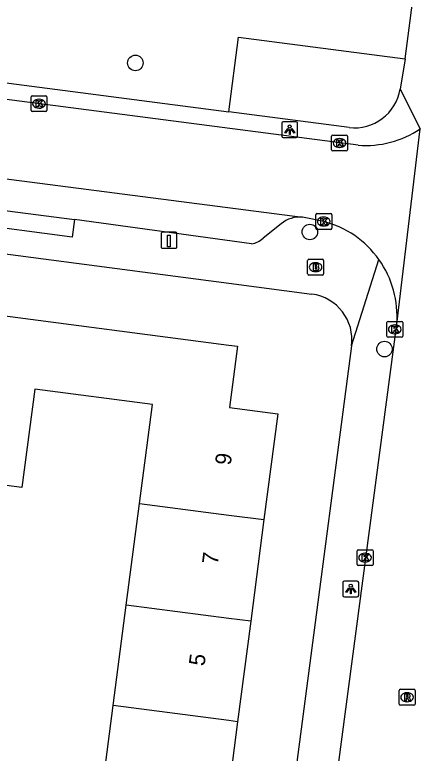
# Model space of a CAD drawing. Extents: x 162186 to 163152, y 385513 to 386513.
# Drawn here: x 162486.53 to 162511.74, y 386146.91 to 386193.42 of the extents above; entities that cross this region are included whole.
import ezdxf

# ---------------------------------------------------------------- set-up
doc = ezdxf.new("R2010")
doc.units = 0
for name, color, linetype in [('IMGEO_Boom', 7, 'Continuous'), ('IMGEO_Brandkraan', 7, 'Continuous'), ('IMGEO_Groenvoorziening', 7, 'Continuous'), ('IMGEO_Kolk', 7, 'Continuous'), ('IMGEO_Laadpaal', 7, 'Continuous'), ('IMGEO_Lichtpunt', 7, 'Continuous'), ('IMGEO_Pand', 7, 'Continuous'), ('IMGEO_Pand_nummerreeks', 7, 'Continuous'), ('IMGEO_Rijbaan_lokaal_open', 7, 'Continuous'), ('IMGEO_Rioolput', 7, 'Continuous'), ('IMGEO_Voetpad_open', 7, 'Continuous')]:
    doc.layers.add(name, color=color, linetype=linetype)

msp = doc.modelspace()

# ---------------------------------------------------------------- linework, layer by layer
at = {"layer": 'IMGEO_Boom'}
for centre in [(162494.12, 386190.387), (162505.106, 386179.739), (162509.805, 386172.363)]:
    msp.add_circle(centre, 0.489, dxfattribs=at)
at = {"layer": 'IMGEO_Brandkraan'}
for p, q in [((162504.967, 386177.096), (162504.967, 386177.948)), ((162505.042, 386178.022), (162505.894, 386178.022)), ((162505.455, 386177.802), (162505.48, 386177.802)), ((162505.968, 386177.948), (162505.968, 386177.096)), ((162505.894, 386177.022), (162505.042, 386177.022)), ((162505.478, 386177.242), (162505.453, 386177.242))]:
    msp.add_line(p, q, dxfattribs=at)
for points in [[(162504.967, 386177.096), (162504.967, 386177.948)], [(162505.042, 386178.022), (162505.894, 386178.022)], [(162505.968, 386177.948), (162505.968, 386177.096)], [(162505.315, 386177.722), (162505.315, 386177.322), (162505.528, 386177.322)], [(162505.546, 386177.722), (162505.315, 386177.722)], [(162505.494, 386177.641), (162505.44, 386177.641), (162505.44, 386177.565)], [(162505.44, 386177.565), (162505.493, 386177.565)], [(162505.502, 386177.489), (162505.44, 386177.489), (162505.44, 386177.408)], [(162505.44, 386177.408), (162505.502, 386177.408)], [(162505.894, 386177.022), (162505.042, 386177.022)]]:
    msp.add_lwpolyline(points, dxfattribs=at)
for centre, radius, start, end in [((162505.044, 386177.946), 0.0765, 91.552, 178.448), ((162505.044, 386177.946), 0.0765, 91.552, 178.448), ((162505.892, 386177.946), 0.0765, 1.552, 88.448), ((162505.892, 386177.946), 0.0765, 1.552, 88.448), ((162505.495, 386177.603), 0.0379, 267.8285, 90.9355), ((162505.503, 386177.448), 0.0404, 269.8759, 90.5077), ((162505.534, 386177.573), 0.251, 268.6676, 293.5347), ((162505.55, 386177.577), 0.145, 59.4692, 91.5367), ((162505.575, 386177.624), 0.0922, 285.5137, 58.1501), ((162505.58, 386177.432), 0.105, 301.3115, 78.989), ((162505.044, 386177.098), 0.0765, 181.552, 268.448), ((162505.044, 386177.098), 0.0765, 181.552, 268.448), ((162505.892, 386177.098), 0.0765, 271.552, 358.448), ((162505.892, 386177.098), 0.0765, 271.552, 358.448)]:
    msp.add_arc(centre, radius, start, end, dxfattribs=at)
for centre, major_axis, ratio, start_param, end_param in [((162505.454, 386177.522), (-0.387, 0.002), 0.722429, 4.712389, 7.853982), ((162505.479, 386177.522), (-0.39, 0.002), 0.717154, 1.570796, 4.712389)]:
    msp.add_ellipse(centre, major_axis=major_axis, ratio=ratio, start_param=start_param, end_param=end_param, dxfattribs=at)
at = {"layer": 'IMGEO_Groenvoorziening'}
msp.add_lwpolyline([(162500.008, 386187.3), (162500.62, 386192.004), (162511.108, 386190.65)], dxfattribs=at)
at = {"layer": 'IMGEO_Kolk'}
for p, q in [((162487.549, 386187.391), (162487.549, 386188.243)), ((162487.624, 386188.317), (162488.476, 386188.317)), ((162488.037, 386188.097), (162488.062, 386188.097)), ((162488.55, 386188.243), (162488.55, 386187.391)), ((162488.06, 386187.537), (162488.035, 386187.537)), ((162488.476, 386187.317), (162487.624, 386187.317)), ((162506.474, 386184.916), (162506.474, 386185.768)), ((162506.549, 386185.842), (162507.401, 386185.842)), ((162507.475, 386185.768), (162507.475, 386184.916)), ((162506.962, 386185.622), (162506.987, 386185.622)), ((162507.401, 386184.842), (162506.549, 386184.842)), ((162506.985, 386185.062), (162506.96, 386185.062)), ((162505.48, 386179.972), (162505.48, 386180.824)), ((162505.555, 386180.898), (162506.407, 386180.898)), ((162505.968, 386180.678), (162505.993, 386180.678)), ((162506.481, 386180.824), (162506.481, 386179.972)), ((162505.991, 386180.118), (162505.966, 386180.118)), ((162506.407, 386179.898), (162505.555, 386179.898)), ((162510.029, 386174.109), (162510.881, 386174.109)), ((162509.954, 386173.183), (162509.954, 386174.035)), ((162510.442, 386173.889), (162510.467, 386173.889)), ((162510.955, 386174.035), (162510.955, 386173.183)), ((162510.881, 386173.109), (162510.029, 386173.109)), ((162510.465, 386173.329), (162510.44, 386173.329)), ((162508.081, 386158.803), (162508.081, 386159.655)), ((162508.156, 386159.729), (162509.008, 386159.729)), ((162509.082, 386159.655), (162509.082, 386158.803)), ((162508.569, 386159.509), (162508.594, 386159.509)), ((162509.008, 386158.729), (162508.156, 386158.729)), ((162508.592, 386158.949), (162508.567, 386158.949))]:
    msp.add_line(p, q, dxfattribs=at)
for points in [[(162487.549, 386187.391), (162487.549, 386188.243)], [(162487.624, 386188.317), (162488.476, 386188.317)], [(162487.87, 386188.017), (162487.993, 386188.017), (162487.993, 386187.866), (162488.123, 386188.017), (162488.287, 386188.017), (162488.141, 386187.866), (162488.294, 386187.617), (162488.142, 386187.617), (162488.057, 386187.781), (162487.993, 386187.714), (162487.993, 386187.617), (162487.87, 386187.617), (162487.87, 386188.017)], [(162488.55, 386188.243), (162488.55, 386187.391)], [(162488.476, 386187.317), (162487.624, 386187.317)], [(162506.474, 386184.916), (162506.474, 386185.768)], [(162506.549, 386185.842), (162507.401, 386185.842)], [(162507.475, 386185.768), (162507.475, 386184.916)], [(162506.795, 386185.542), (162506.918, 386185.542), (162506.918, 386185.391), (162507.048, 386185.542), (162507.212, 386185.542), (162507.066, 386185.391), (162507.219, 386185.142), (162507.067, 386185.142), (162506.982, 386185.306), (162506.918, 386185.239), (162506.918, 386185.142), (162506.795, 386185.142), (162506.795, 386185.542)], [(162507.401, 386184.842), (162506.549, 386184.842)], [(162505.48, 386179.972), (162505.48, 386180.824)], [(162505.555, 386180.898), (162506.407, 386180.898)], [(162505.801, 386180.598), (162505.924, 386180.598), (162505.924, 386180.447), (162506.054, 386180.598), (162506.218, 386180.598), (162506.072, 386180.447), (162506.225, 386180.198), (162506.073, 386180.198), (162505.988, 386180.362), (162505.924, 386180.295), (162505.924, 386180.198), (162505.801, 386180.198), (162505.801, 386180.598)], [(162506.481, 386180.824), (162506.481, 386179.972)], [(162506.407, 386179.898), (162505.555, 386179.898)], [(162510.029, 386174.109), (162510.881, 386174.109)], [(162509.954, 386173.183), (162509.954, 386174.035)], [(162510.275, 386173.809), (162510.398, 386173.809), (162510.398, 386173.658), (162510.528, 386173.809), (162510.692, 386173.809), (162510.546, 386173.658), (162510.699, 386173.409), (162510.547, 386173.409), (162510.462, 386173.573), (162510.398, 386173.506), (162510.398, 386173.409), (162510.275, 386173.409), (162510.275, 386173.809)], [(162510.955, 386174.035), (162510.955, 386173.183)], [(162510.881, 386173.109), (162510.029, 386173.109)], [(162508.081, 386158.803), (162508.081, 386159.655)], [(162508.156, 386159.729), (162509.008, 386159.729)], [(162509.082, 386159.655), (162509.082, 386158.803)], [(162508.402, 386159.429), (162508.525, 386159.429), (162508.525, 386159.278), (162508.655, 386159.429), (162508.819, 386159.429), (162508.673, 386159.278), (162508.826, 386159.029), (162508.674, 386159.029), (162508.589, 386159.193), (162508.525, 386159.126), (162508.525, 386159.029), (162508.402, 386159.029), (162508.402, 386159.429)], [(162509.008, 386158.729), (162508.156, 386158.729)]]:
    msp.add_lwpolyline(points, dxfattribs=at)
for centre, start, end in [((162487.626, 386188.241), 91.552, 178.448), ((162487.626, 386188.241), 91.552, 178.448), ((162488.474, 386188.241), 1.552, 88.448), ((162488.474, 386188.241), 1.552, 88.448), ((162487.626, 386187.393), 181.552, 268.448), ((162487.626, 386187.393), 181.552, 268.448), ((162488.474, 386187.393), 271.552, 358.448), ((162488.474, 386187.393), 271.552, 358.448), ((162506.551, 386185.766), 91.552, 178.448), ((162506.551, 386185.766), 91.552, 178.448), ((162507.399, 386185.766), 1.552, 88.448), ((162507.399, 386185.766), 1.552, 88.448), ((162506.551, 386184.918), 181.552, 268.448), ((162506.551, 386184.918), 181.552, 268.448), ((162507.399, 386184.918), 271.552, 358.448), ((162507.399, 386184.918), 271.552, 358.448), ((162505.557, 386180.822), 91.552, 178.448), ((162505.557, 386180.822), 91.552, 178.448), ((162506.405, 386180.822), 1.552, 88.448), ((162506.405, 386180.822), 1.552, 88.448), ((162505.557, 386179.974), 181.552, 268.448), ((162505.557, 386179.974), 181.552, 268.448), ((162506.405, 386179.974), 271.552, 358.448), ((162506.405, 386179.974), 271.552, 358.448), ((162510.031, 386174.033), 91.552, 178.448), ((162510.031, 386174.033), 91.552, 178.448), ((162510.879, 386174.033), 1.552, 88.448), ((162510.879, 386174.033), 1.552, 88.448), ((162510.031, 386173.185), 181.552, 268.448), ((162510.031, 386173.185), 181.552, 268.448), ((162510.879, 386173.185), 271.552, 358.448), ((162510.879, 386173.185), 271.552, 358.448), ((162508.158, 386159.653), 91.552, 178.448), ((162508.158, 386159.653), 91.552, 178.448), ((162509.006, 386159.653), 1.552, 88.448), ((162509.006, 386159.653), 1.552, 88.448), ((162508.158, 386158.805), 181.552, 268.448), ((162508.158, 386158.805), 181.552, 268.448), ((162509.006, 386158.805), 271.552, 358.448), ((162509.006, 386158.805), 271.552, 358.448)]:
    msp.add_arc(centre, 0.0765, start, end, dxfattribs=at)
for centre, major_axis, ratio, start_param, end_param in [((162488.036, 386187.817), (-0.387, 0.002), 0.722429, 4.712389, 7.853982), ((162488.061, 386187.817), (-0.39, 0.002), 0.717154, 1.570796, 4.712389), ((162506.961, 386185.342), (-0.387, 0.002), 0.722429, 4.712389, 7.853982), ((162506.986, 386185.342), (-0.39, 0.002), 0.717154, 1.570796, 4.712389), ((162505.967, 386180.398), (-0.387, 0.002), 0.722429, 4.712389, 7.853982), ((162505.992, 386180.398), (-0.39, 0.002), 0.717154, 1.570796, 4.712389), ((162510.441, 386173.609), (-0.387, 0.002), 0.722429, 4.712389, 7.853982), ((162510.466, 386173.609), (-0.39, 0.002), 0.717154, 1.570796, 4.712389), ((162508.568, 386159.229), (-0.387, 0.002), 0.722429, 4.712389, 7.853982), ((162508.593, 386159.229), (-0.39, 0.002), 0.717154, 1.570796, 4.712389)]:
    msp.add_ellipse(centre, major_axis=major_axis, ratio=ratio, start_param=start_param, end_param=end_param, dxfattribs=at)
at = {"layer": 'IMGEO_Laadpaal'}
for p, q in [((162495.735, 386179.633), (162495.735, 386178.792)), ((162495.735, 386179.633), (162495.735, 386178.792)), ((162496.651, 386179.717), (162495.81, 386179.717)), ((162496.651, 386179.717), (162495.81, 386179.717)), ((162496.735, 386178.801), (162496.735, 386179.642)), ((162496.735, 386178.801), (162496.735, 386179.642)), ((162495.819, 386178.717), (162496.66, 386178.717)), ((162495.819, 386178.717), (162496.66, 386178.717))]:
    msp.add_line(p, q, dxfattribs=at)
msp.add_lwpolyline([(162496.15, 386179.53), (162496.31, 386179.53), (162496.31, 386178.797), (162496.15, 386178.797), (162496.15, 386179.53)], dxfattribs=at)
for centre, start, end in [((162495.813, 386179.639), 92.4484, 184.2845), ((162495.813, 386179.639), 92.4484, 184.2845), ((162496.657, 386179.639), 2.4484, 94.2845), ((162496.657, 386179.639), 2.4484, 94.2845), ((162495.813, 386178.795), 182.4484, 274.2845), ((162495.813, 386178.795), 182.4484, 274.2845), ((162496.657, 386178.795), 272.4484, 4.2845), ((162496.657, 386178.795), 272.4484, 4.2845)]:
    msp.add_arc(centre, 0.0779, start, end, dxfattribs=at)
at = {"layer": 'IMGEO_Lichtpunt'}
for p, q in [((162504.24, 386186.678), (162503.432, 386186.678)), ((162504.24, 386186.678), (162503.432, 386186.678)), ((162503.338, 386186.583), (162503.338, 386185.776)), ((162503.338, 386186.583), (162503.338, 386185.776)), ((162504.334, 386185.776), (162504.334, 386186.583)), ((162504.334, 386185.776), (162504.334, 386186.583)), ((162503.432, 386185.682), (162504.24, 386185.682)), ((162503.432, 386185.682), (162504.24, 386185.682)), ((162507.183, 386157.66), (162507.183, 386156.853)), ((162507.183, 386157.66), (162507.183, 386156.853)), ((162508.085, 386157.755), (162507.277, 386157.755)), ((162508.085, 386157.755), (162507.277, 386157.755)), ((162508.179, 386156.853), (162508.179, 386157.66)), ((162508.179, 386156.853), (162508.179, 386157.66)), ((162507.277, 386156.759), (162508.085, 386156.759)), ((162507.277, 386156.759), (162508.085, 386156.759))]:
    msp.add_line(p, q, dxfattribs=at)
for points in [[(162503.712, 386186.247), (162503.751, 386186.219), (162503.563, 386185.957), (162503.525, 386185.984), (162503.712, 386186.247)], [(162503.814, 386186.199), (162503.861, 386186.199), (162503.861, 386185.877), (162503.814, 386185.877), (162503.814, 386186.199)], [(162503.924, 386186.219), (162503.962, 386186.246), (162504.149, 386185.984), (162504.11, 386185.956), (162503.924, 386186.219)], [(162507.557, 386157.324), (162507.596, 386157.296), (162507.408, 386157.034), (162507.37, 386157.061), (162507.557, 386157.324)], [(162507.769, 386157.296), (162507.807, 386157.323), (162507.994, 386157.061), (162507.955, 386157.033), (162507.769, 386157.296)], [(162507.659, 386157.276), (162507.706, 386157.276), (162507.706, 386156.954), (162507.659, 386156.954), (162507.659, 386157.276)]]:
    msp.add_lwpolyline(points, dxfattribs=at)
for centre in [(162503.837, 386186.381), (162507.682, 386157.458)]:
    msp.add_circle(centre, 0.0994, dxfattribs=at)
for centre, start, end in [((162503.432, 386186.583), 90, 180), ((162503.432, 386186.583), 90, 180), ((162504.24, 386186.583), 0, 90), ((162504.24, 386186.583), 0, 90), ((162503.432, 386185.776), 180, 270), ((162503.432, 386185.776), 180, 270), ((162504.24, 386185.776), 270, 0), ((162504.24, 386185.776), 270, 360), ((162507.277, 386157.66), 90, 180), ((162507.277, 386157.66), 90, 180), ((162508.085, 386157.66), 0, 90), ((162508.085, 386157.66), 0, 90), ((162507.277, 386156.853), 180, 270), ((162507.277, 386156.853), 180, 270), ((162508.085, 386156.853), 270, 0), ((162508.085, 386156.853), 270, 360)]:
    msp.add_arc(centre, 0.0946, start, end, dxfattribs=at)
at = {"layer": 'IMGEO_Pand'}
for points in [[(162484.936, 386174.584), (162500, 386172.62), (162500.545, 386172.549), (162500.042, 386168.686), (162503.084, 386168.289), (162502.215, 386161.625)], [(162494.385, 386162.641), (162495.198, 386168.876), (162487.787, 386169.843), (162486.979, 386163.648), (162483.568, 386164.093)], [(162493.549, 386156.233), (162494.385, 386162.641)], [(162494.385, 386162.641), (162500, 386161.912), (162502.215, 386161.625)], [(162502.215, 386161.625), (162501.38, 386155.217)], [(162492.725, 386149.913), (162493.549, 386156.233)], [(162501.38, 386155.217), (162500, 386155.396), (162493.549, 386156.233)], [(162501.38, 386155.217), (162500.556, 386148.897)], [(162491.901, 386143.597), (162492.725, 386149.913)], [(162500.556, 386148.897), (162500, 386148.969), (162492.725, 386149.913)], [(162500.556, 386148.897), (162500, 386144.635), (162499.732, 386142.582)]]:
    msp.add_lwpolyline(points, dxfattribs=at)
at = {"layer": 'IMGEO_Rijbaan_lokaal_open'}
for points in [[(162508.146, 386185.209), (162446.423, 386193.22)], [(162443.001, 386188.658), (162504.642, 386180.672)], [(162510.578, 386173.939), (162512.043, 386186.234)], [(162505.981, 386180.398), (162504.642, 386180.672)], [(162504.584, 386128.617), (162510.578, 386173.939)]]:
    msp.add_lwpolyline(points, dxfattribs=at)
for centre, radius, start, end in [((162508.655, 386191.195), 6.007, 265.1401, 304.3325), ((162504.432, 386174.432), 6.164, 35.4294, 75.45), ((162504.431, 386174.429), 6.166, 355.4385, 35.441)]:
    msp.add_arc(centre, radius, start, end, dxfattribs=at)
at = {"layer": 'IMGEO_Rioolput'}
for p, q in [((162510.729, 386150.009), (162510.729, 386150.861)), ((162510.804, 386150.935), (162511.656, 386150.935)), ((162511.73, 386150.861), (162511.73, 386150.009)), ((162511.217, 386150.715), (162511.242, 386150.715)), ((162511.656, 386149.935), (162510.804, 386149.935)), ((162511.24, 386150.155), (162511.215, 386150.155))]:
    msp.add_line(p, q, dxfattribs=at)
for points in [[(162510.729, 386150.009), (162510.729, 386150.861)], [(162510.804, 386150.935), (162511.656, 386150.935)], [(162511.73, 386150.861), (162511.73, 386150.009)], [(162511.318, 386150.633), (162511.066, 386150.635), (162511.066, 386150.235)], [(162511.066, 386150.235), (162511.19, 386150.235), (162511.19, 386150.397), (162511.201, 386150.397)], [(162511.244, 386150.554), (162511.19, 386150.554), (162511.19, 386150.473)], [(162511.19, 386150.473), (162511.242, 386150.473)], [(162511.248, 386150.368), (162511.319, 386150.235), (162511.459, 386150.235), (162511.394, 386150.361)], [(162511.656, 386149.935), (162510.804, 386149.935)]]:
    msp.add_lwpolyline(points, dxfattribs=at)
for centre, radius, start, end in [((162510.806, 386150.859), 0.0765, 91.552, 178.448), ((162510.806, 386150.859), 0.0765, 91.552, 178.448), ((162511.654, 386150.859), 0.0765, 1.552, 88.448), ((162511.654, 386150.859), 0.0765, 1.552, 88.448), ((162511.2, 386150.344), 0.0533, 26.0293, 88.6989), ((162511.226, 386150.662), 0.19, 274.7715, 282.9687), ((162511.25, 386150.458), 0.0964, 77.0061, 93.1865), ((162511.264, 386150.515), 0.0378, 276.6634, 79.6772), ((162511.317, 386150.523), 0.109, 350.3612, 89.416), ((162511.315, 386150.523), 0.112, 277.5842, 350.9817), ((162511.299, 386150.308), 0.108, 29.5134, 73.7905), ((162510.806, 386150.011), 0.0765, 181.552, 268.448), ((162510.806, 386150.011), 0.0765, 181.552, 268.448), ((162511.654, 386150.011), 0.0765, 271.552, 358.448), ((162511.654, 386150.011), 0.0765, 271.552, 358.448)]:
    msp.add_arc(centre, radius, start, end, dxfattribs=at)
for centre, major_axis, ratio, start_param, end_param in [((162511.216, 386150.435), (-0.387, 0.002), 0.722429, 4.712389, 7.853982), ((162511.241, 386150.435), (-0.39, 0.002), 0.717154, 1.570796, 4.712389)]:
    msp.add_ellipse(centre, major_axis=major_axis, ratio=ratio, start_param=start_param, end_param=end_param, dxfattribs=at)
at = {"layer": 'IMGEO_Voetpad_open'}
for points in [[(162511.108, 386190.65), (162513.182, 386206.613)], [(162452.471, 386193.504), (162500.008, 386187.3)], [(162511.108, 386190.65), (162510.792, 386188.743)], [(162510.792, 386188.743), (162512.043, 386186.234)], [(162507.57, 386186.313), (162500.008, 386187.3)], [(162490.287, 386180.519), (162490.14, 386179.418), (162483.468, 386180.291), (162483.61, 386181.389)], [(162483.61, 386181.389), (162490.287, 386180.519)], [(162501.435, 386178.992), (162490.287, 386180.519)], [(162503.3, 386180.248), (162502.157, 386179.344)], [(162485.436, 386178.419), (162500, 386176.51), (162505.229, 386175.825)], [(162507.733, 386172.564), (162509.455, 386178.005)], [(162507.733, 386172.564), (162502.068, 386129.398)]]:
    msp.add_lwpolyline(points, dxfattribs=at)
for centre, radius, start, end in [((162507.9, 386189.227), 2.932, 263.5384, 350.508), ((162504.464, 386178.899), 1.782, 84.2718, 130.7957), ((162501.186, 386180.419), 1.448, 279.8918, 312.0899), ((162504.85, 386172.942), 2.908, 352.5362, 82.5024)]:
    msp.add_arc(centre, radius, start, end, dxfattribs=at)

# ---------------------------------------------------------------- texts
at = {"layer": 'IMGEO_Pand_nummerreeks'}
for s, rotation, p in [('9', 82.5704, (162500.117, 386165.011)), ('7', 82.5717, (162499.301, 386158.758)), ('5', 82.5717, (162498.468, 386152.369))]:
    msp.add_text(s, height=1, rotation=rotation, dxfattribs=at).set_placement(p)

doc.saveas('drawing.dxf')
